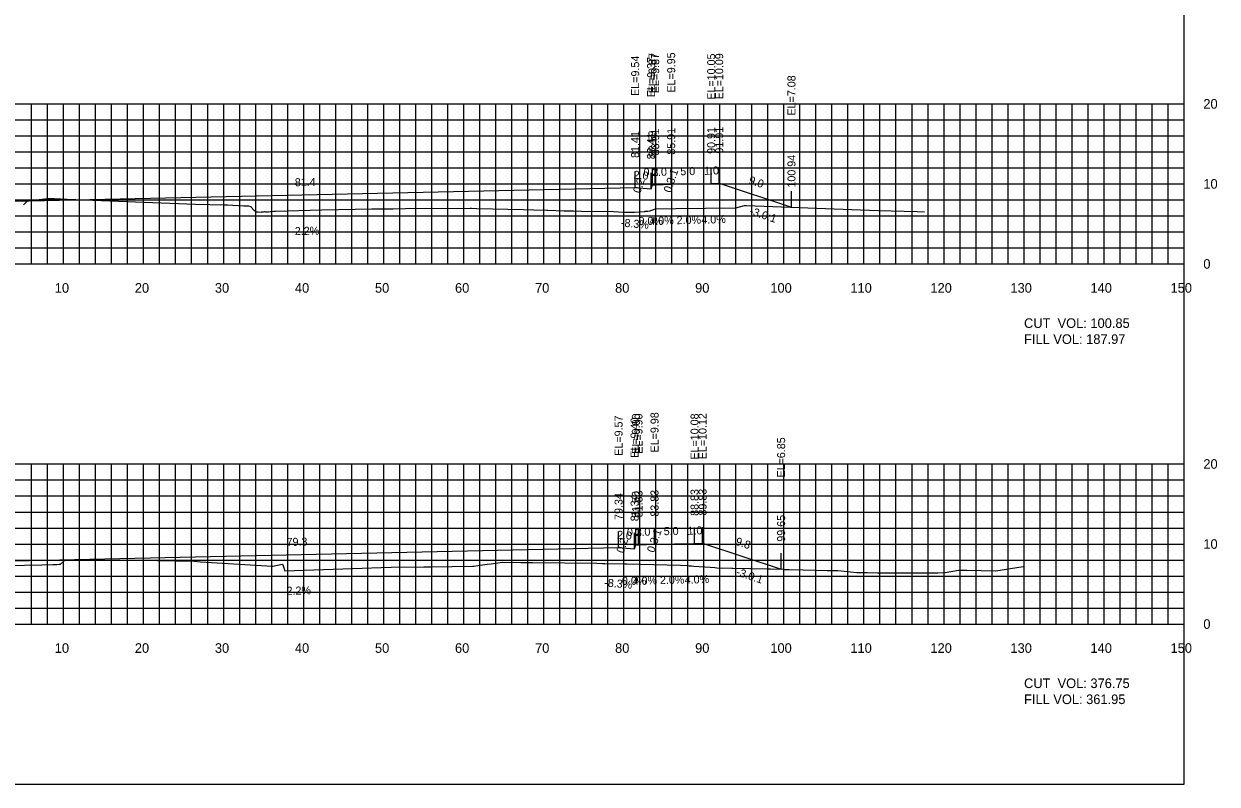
# Model space of a CAD drawing. Extents: x 1797419 to 1809236, y 248759 to 251512.
# Drawn here: x 1806376 to 1806525.1, y 250417.3 to 250512.3 of the extents above; entities that cross this region are included whole.
import ezdxf

# ---------------------------------------------------------------- set-up
doc = ezdxf.new("R2010")
doc.units = 0
for name, color, linetype in [('10', 7, 'Continuous'), ('3', 7, 'Continuous'), ('31', 7, 'Continuous'), ('4', 7, 'Continuous'), ('60', 7, 'Continuous'), ('ANNO-TXT', 7, 'Continuous'), ('CL-CNST', 7, 'Continuous'), ('Level 62', 7, 'Continuous'), ('M-ROADS', 7, 'Continuous')]:
    doc.layers.add(name, color=color, linetype=linetype)

msp = doc.modelspace()

# ---------------------------------------------------------------- linework, layer by layer
for p, q in [((1806452.41, 250491.8), (1806452.41, 250493.8)), ((1806454.41, 250491.63), (1806454.41, 250493.63)), ((1806454.58, 250492.13), (1806454.58, 250494.13)), ((1806454.91, 250492.13), (1806454.91, 250494.13)), ((1806456.91, 250492.21), (1806456.91, 250494.21)), ((1806461.91, 250492.31), (1806461.91, 250494.31)), ((1806462.91, 250492.35), (1806462.91, 250494.35)), ((1806471.94, 250489.34), (1806471.94, 250491.34)), ((1806450.34, 250446.82), (1806450.34, 250448.82)), ((1806452.34, 250446.66), (1806452.34, 250448.66)), ((1806452.5, 250447.16), (1806452.5, 250449.16)), ((1806452.83, 250447.16), (1806452.83, 250449.16)), ((1806454.83, 250447.24), (1806454.83, 250449.24)), ((1806459.83, 250447.34), (1806459.83, 250449.34)), ((1806460.83, 250447.38), (1806460.83, 250449.38)), ((1806470.65, 250444.1), (1806470.65, 250446.1))]:
    msp.add_line(p, q)
msp.add_lwpolyline([(1806221, 250417.26), (1806521, 250417.26), (1806521, 250607.26), (1806221, 250607.26)], close=True)
at = {"layer": '60'}
for p, q in [((1806521, 250482.26), (1806521, 250502.26)), ((1806521.06, 250502.26), (1806521, 250502.26)), ((1806521.06, 250492.26), (1806521, 250492.26)), ((1806221, 250482.26), (1806521, 250482.26)), ((1806381, 250482.2), (1806381, 250482.26)), ((1806391, 250482.2), (1806391, 250482.26)), ((1806401, 250482.2), (1806401, 250482.26)), ((1806411, 250482.2), (1806411, 250482.26)), ((1806421, 250482.2), (1806421, 250482.26)), ((1806431, 250482.2), (1806431, 250482.26)), ((1806441, 250482.2), (1806441, 250482.26)), ((1806451, 250482.2), (1806451, 250482.26)), ((1806461, 250482.2), (1806461, 250482.26)), ((1806471, 250482.2), (1806471, 250482.26)), ((1806481, 250482.2), (1806481, 250482.26)), ((1806491, 250482.2), (1806491, 250482.26)), ((1806501, 250482.2), (1806501, 250482.26)), ((1806511, 250482.2), (1806511, 250482.26)), ((1806521, 250482.2), (1806521, 250482.26)), ((1806521.06, 250482.26), (1806521, 250482.26)), ((1806521, 250437.26), (1806521, 250457.26)), ((1806521.06, 250457.26), (1806521, 250457.26)), ((1806521.06, 250447.26), (1806521, 250447.26)), ((1806221, 250437.26), (1806521, 250437.26)), ((1806381, 250437.2), (1806381, 250437.26)), ((1806391, 250437.2), (1806391, 250437.26)), ((1806401, 250437.2), (1806401, 250437.26)), ((1806411, 250437.2), (1806411, 250437.26)), ((1806421, 250437.2), (1806421, 250437.26)), ((1806431, 250437.2), (1806431, 250437.26)), ((1806441, 250437.2), (1806441, 250437.26)), ((1806451, 250437.2), (1806451, 250437.26)), ((1806461, 250437.2), (1806461, 250437.26)), ((1806471, 250437.2), (1806471, 250437.26)), ((1806481, 250437.2), (1806481, 250437.26)), ((1806491, 250437.2), (1806491, 250437.26)), ((1806501, 250437.2), (1806501, 250437.26)), ((1806511, 250437.2), (1806511, 250437.26)), ((1806521, 250437.2), (1806521, 250437.26)), ((1806521.06, 250437.26), (1806521, 250437.26))]:
    msp.add_line(p, q, dxfattribs=at)
at = {"layer": 'CL-CNST'}
for points in [[(1806285.56, 250490.65), (1806290.47, 250489.02), (1806291.47, 250488.98), (1806296.47, 250488.88), (1806298.47, 250488.8), (1806298.8, 250488.8), (1806298.97, 250488.3), (1806300.97, 250488.46), (1806371, 250490.01), (1806452.41, 250491.8), (1806454.41, 250491.63), (1806454.58, 250492.13), (1806454.91, 250492.13), (1806456.91, 250492.21), (1806461.91, 250492.31), (1806462.91, 250492.35), (1806471.94, 250489.34)], [(1806281.6, 250445.81), (1806286.99, 250444.01), (1806287.99, 250443.97), (1806292.99, 250443.87), (1806294.99, 250443.79), (1806295.32, 250443.79), (1806295.49, 250443.29), (1806297.49, 250443.46), (1806371, 250445.08), (1806450.34, 250446.82), (1806452.34, 250446.66), (1806452.5, 250447.16), (1806452.83, 250447.16), (1806454.83, 250447.24), (1806459.83, 250447.34), (1806460.83, 250447.38), (1806470.65, 250444.1)]]:
    msp.add_lwpolyline(points, dxfattribs=at)
at = {"layer": 'Level 62'}
for p, q in [((1806221, 250502.26), (1806521, 250502.26)), ((1806377, 250482.26), (1806377, 250502.26)), ((1806379, 250482.26), (1806379, 250502.26)), ((1806381, 250482.26), (1806381, 250502.26)), ((1806383, 250482.26), (1806383, 250502.26)), ((1806385, 250482.26), (1806385, 250502.26)), ((1806387, 250482.26), (1806387, 250502.26)), ((1806389, 250482.26), (1806389, 250502.26)), ((1806391, 250482.26), (1806391, 250502.26)), ((1806393, 250482.26), (1806393, 250502.26)), ((1806395, 250482.26), (1806395, 250502.26)), ((1806397, 250482.26), (1806397, 250502.26)), ((1806399, 250482.26), (1806399, 250502.26)), ((1806401, 250482.26), (1806401, 250502.26)), ((1806403, 250482.26), (1806403, 250502.26)), ((1806405, 250482.26), (1806405, 250502.26)), ((1806407, 250482.26), (1806407, 250502.26)), ((1806409, 250482.26), (1806409, 250502.26)), ((1806411, 250482.26), (1806411, 250502.26)), ((1806413, 250482.26), (1806413, 250502.26)), ((1806415, 250482.26), (1806415, 250502.26)), ((1806417, 250482.26), (1806417, 250502.26)), ((1806419, 250482.26), (1806419, 250502.26)), ((1806421, 250482.26), (1806421, 250502.26)), ((1806423, 250482.26), (1806423, 250502.26)), ((1806425, 250482.26), (1806425, 250502.26)), ((1806427, 250482.26), (1806427, 250502.26)), ((1806429, 250482.26), (1806429, 250502.26)), ((1806431, 250482.26), (1806431, 250502.26)), ((1806433, 250482.26), (1806433, 250502.26)), ((1806435, 250482.26), (1806435, 250502.26)), ((1806437, 250482.26), (1806437, 250502.26)), ((1806439, 250482.26), (1806439, 250502.26)), ((1806441, 250482.26), (1806441, 250502.26)), ((1806443, 250482.26), (1806443, 250502.26)), ((1806445, 250482.26), (1806445, 250502.26)), ((1806447, 250482.26), (1806447, 250502.26)), ((1806449, 250482.26), (1806449, 250502.26)), ((1806451, 250482.26), (1806451, 250502.26)), ((1806453, 250482.26), (1806453, 250502.26)), ((1806455, 250482.26), (1806455, 250502.26)), ((1806457, 250482.26), (1806457, 250502.26)), ((1806459, 250482.26), (1806459, 250502.26)), ((1806461, 250482.26), (1806461, 250502.26)), ((1806463, 250482.26), (1806463, 250502.26)), ((1806465, 250482.26), (1806465, 250502.26)), ((1806467, 250482.26), (1806467, 250502.26)), ((1806469, 250482.26), (1806469, 250502.26)), ((1806471, 250482.26), (1806471, 250502.26)), ((1806473, 250482.26), (1806473, 250502.26)), ((1806475, 250482.26), (1806475, 250502.26)), ((1806477, 250482.26), (1806477, 250502.26)), ((1806479, 250482.26), (1806479, 250502.26)), ((1806481, 250482.26), (1806481, 250502.26)), ((1806483, 250482.26), (1806483, 250502.26)), ((1806485, 250482.26), (1806485, 250502.26)), ((1806487, 250482.26), (1806487, 250502.26)), ((1806489, 250482.26), (1806489, 250502.26)), ((1806491, 250482.26), (1806491, 250502.26)), ((1806493, 250482.26), (1806493, 250502.26)), ((1806495, 250482.26), (1806495, 250502.26)), ((1806497, 250482.26), (1806497, 250502.26)), ((1806499, 250482.26), (1806499, 250502.26)), ((1806501, 250482.26), (1806501, 250502.26)), ((1806503, 250482.26), (1806503, 250502.26)), ((1806505, 250482.26), (1806505, 250502.26)), ((1806507, 250482.26), (1806507, 250502.26)), ((1806509, 250482.26), (1806509, 250502.26)), ((1806511, 250482.26), (1806511, 250502.26)), ((1806513, 250482.26), (1806513, 250502.26)), ((1806515, 250482.26), (1806515, 250502.26)), ((1806517, 250482.26), (1806517, 250502.26)), ((1806519, 250482.26), (1806519, 250502.26)), ((1806521, 250482.26), (1806521, 250502.26)), ((1806221, 250500.26), (1806521, 250500.26)), ((1806221, 250498.26), (1806521, 250498.26)), ((1806221, 250496.26), (1806521, 250496.26)), ((1806221, 250494.26), (1806521, 250494.26)), ((1806221, 250492.26), (1806521, 250492.26)), ((1806221, 250490.26), (1806521, 250490.26)), ((1806221, 250488.26), (1806521, 250488.26)), ((1806221, 250486.26), (1806521, 250486.26)), ((1806221, 250484.26), (1806521, 250484.26)), ((1806221, 250482.26), (1806521, 250482.26)), ((1806221, 250457.26), (1806521, 250457.26)), ((1806377, 250437.26), (1806377, 250457.26)), ((1806379, 250437.26), (1806379, 250457.26)), ((1806381, 250437.26), (1806381, 250457.26)), ((1806383, 250437.26), (1806383, 250457.26)), ((1806385, 250437.26), (1806385, 250457.26)), ((1806387, 250437.26), (1806387, 250457.26)), ((1806389, 250437.26), (1806389, 250457.26)), ((1806391, 250437.26), (1806391, 250457.26)), ((1806393, 250437.26), (1806393, 250457.26)), ((1806395, 250437.26), (1806395, 250457.26)), ((1806397, 250437.26), (1806397, 250457.26)), ((1806399, 250437.26), (1806399, 250457.26)), ((1806401, 250437.26), (1806401, 250457.26)), ((1806403, 250437.26), (1806403, 250457.26)), ((1806405, 250437.26), (1806405, 250457.26)), ((1806407, 250437.26), (1806407, 250457.26)), ((1806409, 250437.26), (1806409, 250457.26)), ((1806411, 250437.26), (1806411, 250457.26)), ((1806413, 250437.26), (1806413, 250457.26)), ((1806415, 250437.26), (1806415, 250457.26)), ((1806417, 250437.26), (1806417, 250457.26)), ((1806419, 250437.26), (1806419, 250457.26)), ((1806421, 250437.26), (1806421, 250457.26)), ((1806423, 250437.26), (1806423, 250457.26)), ((1806425, 250437.26), (1806425, 250457.26)), ((1806427, 250437.26), (1806427, 250457.26)), ((1806429, 250437.26), (1806429, 250457.26)), ((1806431, 250437.26), (1806431, 250457.26)), ((1806433, 250437.26), (1806433, 250457.26)), ((1806435, 250437.26), (1806435, 250457.26)), ((1806437, 250437.26), (1806437, 250457.26)), ((1806439, 250437.26), (1806439, 250457.26)), ((1806441, 250437.26), (1806441, 250457.26)), ((1806443, 250437.26), (1806443, 250457.26)), ((1806445, 250437.26), (1806445, 250457.26)), ((1806447, 250437.26), (1806447, 250457.26)), ((1806449, 250437.26), (1806449, 250457.26)), ((1806451, 250437.26), (1806451, 250457.26)), ((1806453, 250437.26), (1806453, 250457.26)), ((1806455, 250437.26), (1806455, 250457.26)), ((1806457, 250437.26), (1806457, 250457.26)), ((1806459, 250437.26), (1806459, 250457.26)), ((1806461, 250437.26), (1806461, 250457.26)), ((1806463, 250437.26), (1806463, 250457.26)), ((1806465, 250437.26), (1806465, 250457.26)), ((1806467, 250437.26), (1806467, 250457.26)), ((1806469, 250437.26), (1806469, 250457.26)), ((1806471, 250437.26), (1806471, 250457.26)), ((1806473, 250437.26), (1806473, 250457.26)), ((1806475, 250437.26), (1806475, 250457.26)), ((1806477, 250437.26), (1806477, 250457.26)), ((1806479, 250437.26), (1806479, 250457.26)), ((1806481, 250437.26), (1806481, 250457.26)), ((1806483, 250437.26), (1806483, 250457.26)), ((1806485, 250437.26), (1806485, 250457.26)), ((1806487, 250437.26), (1806487, 250457.26)), ((1806489, 250437.26), (1806489, 250457.26)), ((1806491, 250437.26), (1806491, 250457.26)), ((1806493, 250437.26), (1806493, 250457.26)), ((1806495, 250437.26), (1806495, 250457.26)), ((1806497, 250437.26), (1806497, 250457.26)), ((1806499, 250437.26), (1806499, 250457.26)), ((1806501, 250437.26), (1806501, 250457.26)), ((1806503, 250437.26), (1806503, 250457.26)), ((1806505, 250437.26), (1806505, 250457.26)), ((1806507, 250437.26), (1806507, 250457.26)), ((1806509, 250437.26), (1806509, 250457.26)), ((1806511, 250437.26), (1806511, 250457.26)), ((1806513, 250437.26), (1806513, 250457.26)), ((1806515, 250437.26), (1806515, 250457.26)), ((1806517, 250437.26), (1806517, 250457.26)), ((1806519, 250437.26), (1806519, 250457.26)), ((1806521, 250437.26), (1806521, 250457.26)), ((1806221, 250455.26), (1806521, 250455.26)), ((1806221, 250453.26), (1806521, 250453.26)), ((1806221, 250451.26), (1806521, 250451.26)), ((1806221, 250449.26), (1806521, 250449.26)), ((1806221, 250447.26), (1806521, 250447.26)), ((1806221, 250445.26), (1806521, 250445.26)), ((1806221, 250443.26), (1806521, 250443.26)), ((1806221, 250441.26), (1806521, 250441.26)), ((1806221, 250439.26), (1806521, 250439.26)), ((1806221, 250437.26), (1806521, 250437.26))]:
    msp.add_line(p, q, dxfattribs=at)
at = {"layer": 'M-ROADS'}
for points in [[(1806376.01, 250489.65), (1806376.4, 250490.04), (1806376.5, 250490.15), (1806379.04, 250490.43), (1806379.46, 250490.42), (1806379.86, 250490.43), (1806379.88, 250490.43), (1806381.44, 250490.37), (1806397.48, 250489.72), (1806401.05, 250489.64), (1806401.22, 250489.64), (1806401.46, 250489.63), (1806403.53, 250489.53), (1806403.71, 250489.53), (1806404.01, 250489.53), (1806404.06, 250489.53), (1806404.12, 250489.5), (1806404.38, 250489.45), (1806404.38, 250489.41), (1806404.82, 250488.93), (1806404.85, 250488.93), (1806404.97, 250488.79), (1806404.98, 250488.79), (1806405.01, 250488.79), (1806405.04, 250488.79), (1806405.07, 250488.78), (1806405.1, 250488.78), (1806405.14, 250488.78), (1806405.18, 250488.77), (1806405.22, 250488.77), (1806405.26, 250488.76), (1806405.31, 250488.76), (1806405.67, 250488.73), (1806405.69, 250488.74), (1806405.75, 250488.77), (1806405.75, 250488.77), (1806405.81, 250488.78), (1806405.89, 250488.78), (1806405.98, 250488.78), (1806406.08, 250488.79), (1806406.11, 250488.79), (1806406.22, 250488.78), (1806406.39, 250488.77), (1806406.45, 250488.77), (1806406.62, 250488.78), (1806406.82, 250488.8), (1806406.93, 250488.81), (1806407.27, 250488.84), (1806407.39, 250488.86), (1806407.47, 250488.87), (1806413.26, 250489.01), (1806419.5, 250489.14), (1806422.19, 250489.16), (1806423.71, 250489.17), (1806431.8, 250489.21), (1806431.95, 250489.21), (1806432.63, 250489.2), (1806438.45, 250489.05), (1806439.74, 250489.01), (1806441.39, 250488.97), (1806441.48, 250488.97), (1806443.53, 250488.91), (1806444.69, 250488.88), (1806445.7, 250488.85), (1806449.72, 250488.81), (1806450.34, 250488.77), (1806451.09, 250488.72), (1806451.7, 250488.72), (1806451.85, 250488.73), (1806451.87, 250488.73), (1806452.33, 250488.71), (1806453.63, 250488.82), (1806453.68, 250488.83), (1806453.94, 250488.85), (1806453.99, 250488.85), (1806454.28, 250488.89), (1806454.39, 250488.93), (1806454.96, 250489.14), (1806457.49, 250489.19), (1806464.89, 250489.25), (1806464.94, 250489.25), (1806464.95, 250489.25), (1806464.96, 250489.26), (1806465, 250489.27), (1806466.06, 250489.55), (1806466.2, 250489.55), (1806466.25, 250489.55), (1806466.28, 250489.54), (1806466.3, 250489.54), (1806466.31, 250489.54), (1806466.32, 250489.54), (1806466.33, 250489.54), (1806466.33, 250489.54), (1806482.77, 250488.95), (1806487.64, 250488.8), (1806488.58, 250488.76)], [(1806369.63, 250444.51), (1806378.29, 250444.67), (1806379.66, 250444.7), (1806380.14, 250444.71), (1806380.16, 250444.71), (1806380.43, 250444.75), (1806380.43, 250444.75), (1806380.52, 250444.75), (1806380.55, 250444.75), (1806380.56, 250444.76), (1806380.57, 250444.76), (1806380.59, 250444.76), (1806380.59, 250444.76), (1806380.6, 250444.75), (1806381.06, 250445.17), (1806381.15, 250445.25), (1806383.1, 250445.31), (1806383.21, 250445.31), (1806387.25, 250445.23), (1806392.73, 250445.21), (1806397.33, 250445.1), (1806398.1, 250445.05), (1806406.41, 250444.54), (1806407.12, 250444.5), (1806407.16, 250444.5), (1806408.32, 250444.76), (1806408.34, 250444.74), (1806408.37, 250444.67), (1806408.65, 250443.92), (1806418.3, 250444.25), (1806420.66, 250444.34), (1806421.92, 250444.35), (1806426.02, 250444.4), (1806426.93, 250444.41), (1806432.09, 250444.48), (1806432.26, 250444.5), (1806433.06, 250444.61), (1806433.94, 250444.73), (1806434.41, 250444.79), (1806435.85, 250444.98), (1806438.13, 250444.97), (1806439.6, 250444.95), (1806447.62, 250444.85), (1806448.32, 250444.83), (1806448.61, 250444.84), (1806451.1, 250444.77), (1806451.4, 250444.77), (1806458.06, 250444.62), (1806458.88, 250444.56), (1806459.15, 250444.54), (1806459.47, 250444.52), (1806459.76, 250444.5), (1806461.8, 250444.35), (1806462.37, 250444.32), (1806462.61, 250444.3), (1806464.5, 250444.25), (1806464.52, 250444.25), (1806464.58, 250444.25), (1806464.61, 250444.25), (1806466.73, 250444.2), (1806466.83, 250444.2), (1806466.96, 250444.19), (1806468.95, 250444.14), (1806469.32, 250444.14), (1806470.92, 250444.1), (1806470.98, 250444.09), (1806471.25, 250444.09), (1806471.67, 250444.06), (1806473.41, 250444.03), (1806474.99, 250444), (1806476.42, 250443.97), (1806477.73, 250443.94), (1806480.09, 250443.72), (1806481.43, 250443.68), (1806482.68, 250443.67), (1806483.37, 250443.64), (1806484.56, 250443.64), (1806486.06, 250443.64), (1806487.19, 250443.65), (1806488.26, 250443.65), (1806489.27, 250443.66), (1806490.23, 250443.66), (1806491.16, 250443.7), (1806492.8, 250443.99), (1806493.84, 250443.98), (1806497.43, 250443.89), (1806497.48, 250443.89), (1806500.9, 250444.43), (1806501.07, 250444.41)]]:
    msp.add_lwpolyline(points, dxfattribs=at)

# ---------------------------------------------------------------- texts
for s, rotation, p in [('0.3:1', 71.5647, (1806456.87, 250491.09)), ('-3.0:1', 341.5651, (1806466.63, 250488.47)), ('0.3:1', 71.5647, (1806454.79, 250446.11)), ('-3.0:1', 341.5651, (1806464.95, 250443.37))]:
    msp.add_text(s, height=1, rotation=rotation).set_placement(p)
at = {"layer": '10'}
for s, p in [('10', (1806379.9, 250478.66)), ('20', (1806389.9, 250478.66)), ('30', (1806399.9, 250478.66)), ('40', (1806409.9, 250478.66)), ('50', (1806419.9, 250478.66)), ('60', (1806429.9, 250478.66)), ('70', (1806439.9, 250478.66)), ('80', (1806449.9, 250478.66)), ('90', (1806459.9, 250478.66)), ('100', (1806469.3, 250478.66)), ('110', (1806479.3, 250478.66)), ('120', (1806489.3, 250478.66)), ('130', (1806499.3, 250478.66)), ('140', (1806509.3, 250478.66)), ('150', (1806519.3, 250478.66)), ('10', (1806379.9, 250433.66)), ('20', (1806389.9, 250433.66)), ('30', (1806399.9, 250433.66)), ('40', (1806409.9, 250433.66)), ('50', (1806419.9, 250433.66)), ('60', (1806429.9, 250433.66)), ('70', (1806439.9, 250433.66)), ('80', (1806449.9, 250433.66)), ('90', (1806459.9, 250433.66)), ('100', (1806469.3, 250433.66)), ('110', (1806479.3, 250433.66)), ('120', (1806489.3, 250433.66)), ('130', (1806499.3, 250433.66)), ('140', (1806509.3, 250433.66)), ('150', (1806519.3, 250433.66))]:
    msp.add_text(s, height=1.2, dxfattribs=at).set_placement(p)
at = {"layer": '3'}
for s, p in [('EL=9.54', (1806452.91, 250503.26)), ('EL=9.87', (1806455.08, 250503.59)), ('EL=9.87', (1806455.41, 250503.59)), ('EL=9.95', (1806457.41, 250503.67)), ('EL=10.05', (1806462.41, 250502.78)), ('EL=10.09', (1806463.41, 250502.82)), ('EL=9.37', (1806454.91, 250503.09)), ('EL=7.08', (1806472.44, 250500.8)), ('90.91', (1806462.41, 250496.01)), ('91.91', (1806463.41, 250496.05)), ('81.41', (1806452.91, 250495.5)), ('83.41', (1806454.91, 250495.33)), ('83.58', (1806455.08, 250495.58)), ('83.91', (1806455.41, 250495.83)), ('85.91', (1806457.41, 250495.91)), ('100.94', (1806472.44, 250491.8)), ('EL=9.90', (1806453, 250458.54)), ('EL=9.90', (1806453.33, 250458.54)), ('EL=9.98', (1806455.33, 250458.7)), ('EL=10.08', (1806460.33, 250457.81)), ('EL=10.12', (1806461.33, 250457.85)), ('EL=9.57', (1806450.84, 250458.29)), ('EL=9.40', (1806452.84, 250458.04)), ('EL=6.85', (1806471.15, 250455.57)), ('79.34', (1806450.84, 250450.27)), ('81.34', (1806452.84, 250450.1)), ('81.50', (1806453, 250450.53)), ('81.83', (1806453.33, 250450.6)), ('83.83', (1806455.33, 250450.68)), ('88.83', (1806460.33, 250450.78)), ('89.83', (1806461.33, 250450.82)), ('99.65', (1806471.15, 250447.55))]:
    msp.add_text(s, height=1, rotation=90, dxfattribs=at).set_placement(p)
at = {"layer": '31'}
for s, p in [('20', (1806523.4, 250501.66)), ('10', (1806523.4, 250491.66)), ('0', (1806523.4, 250481.66)), ('20', (1806523.4, 250456.66)), ('10', (1806523.4, 250446.66)), ('0', (1806523.4, 250436.66))]:
    msp.add_text(s, height=1.2, dxfattribs=at).set_placement(p)
at = {"layer": '4'}
for s, rotation, p in [('2.0', 355.2364, (1806452.18, 250492.92)), ('2.0', 2.2906, (1806454.54, 250493.22)), ('5.0', 1.1458, (1806458.06, 250493.33)), ('1.0', 2.2906, (1806461.04, 250493.38)), ('81.4', 1.2603, (1806409.9, 250491.96)), ('0.2', 71.5647, (1806453.05, 250491.01)), ('9.0', 341.5651, (1806466.52, 250492.31)), ('-8.3%', 355.2364, (1806450.6, 250486.93)), ('4.0%', 2.2906, (1806454.2, 250487.1)), ('2.0%', 1.1458, (1806457.6, 250487.22)), ('4.0%', 2.2906, (1806460.7, 250487.26)), ('2.2%', 1.2603, (1806409.9, 250485.86)), ('2.0', 355.2364, (1806450.11, 250447.94)), ('2.0', 2.2906, (1806452.47, 250448.24)), ('5.0', 1.1458, (1806455.99, 250448.36)), ('1.0', 2.2906, (1806458.97, 250448.4)), ('79.3', 1.2603, (1806408.87, 250447.01)), ('0.2', 71.5647, (1806450.97, 250446.04)), ('9.8', 341.5651, (1806464.87, 250447.19)), ('-8.3%', 355.2364, (1806448.52, 250441.96)), ('4.0%', 2.2906, (1806452.12, 250442.12)), ('2.0%', 1.1458, (1806455.52, 250442.25)), ('4.0%', 2.2906, (1806458.62, 250442.28)), ('2.2%', 1.2603, (1806408.87, 250440.91))]:
    msp.add_text(s, height=1, rotation=rotation, dxfattribs=at).set_placement(p)
for s, p in [('0.3', (1806453.46, 250493.23)), ('0.0%', (1806452.83, 250487.13)), ('0.3', (1806451.39, 250448.26)), ('0.0%', (1806450.76, 250442.16))]:
    msp.add_text(s, height=1, dxfattribs=at).set_placement(p)
at = {"layer": 'ANNO-TXT'}
for s, p in [('CUT  VOL: 100.85', (1806501, 250474.26)), ('FILL VOL: 187.97', (1806501, 250472.26)), ('CUT  VOL: 376.75', (1806501, 250429.26)), ('FILL VOL: 361.95', (1806501, 250427.26))]:
    msp.add_text(s, height=1.2, dxfattribs=at).set_placement(p)

doc.saveas('drawing.dxf')
